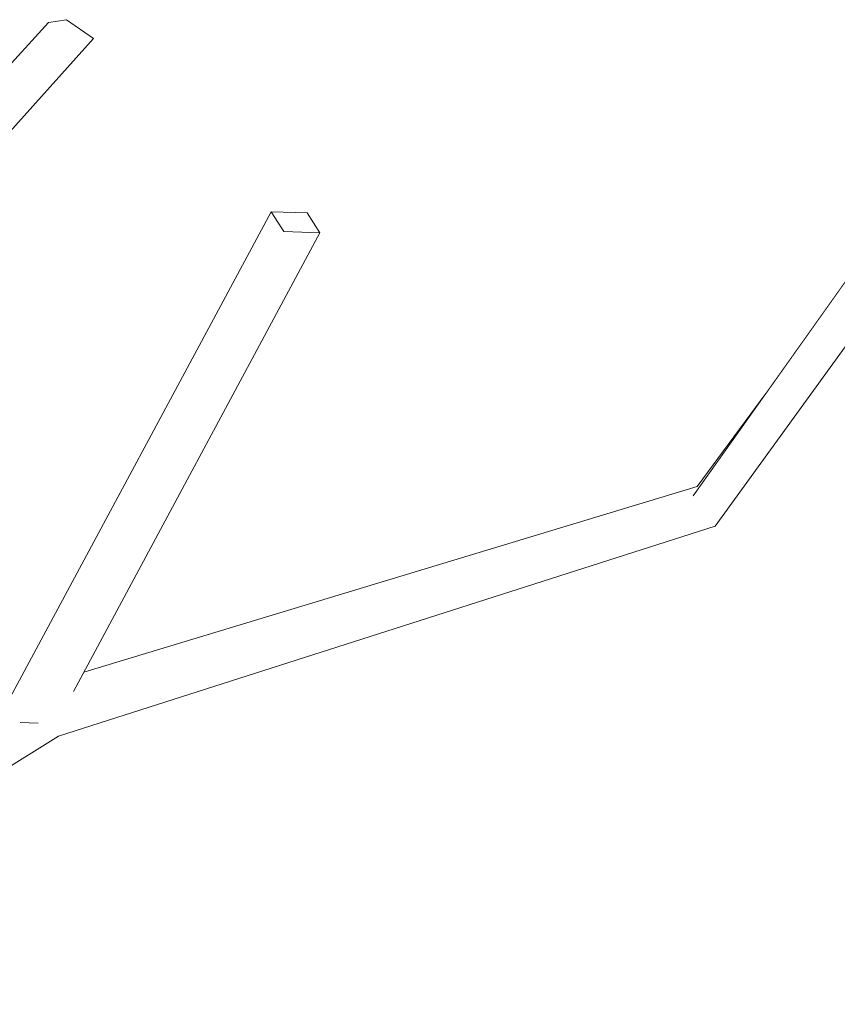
# Model space of a CAD drawing. Extents: x -289599 to -184549, y 66678 to 295474.
# Tile 439 of 656: x -261348 to -261269, y 71967 to 72063. Entities that reach past the tile are written whole.
import ezdxf

# ---------------------------------------------------------------- set-up
doc = ezdxf.new("R2010")
doc.units = 0
doc.header["$MEASUREMENT"] = 0
doc.linetypes.add('Wipeout_Contour', pattern=[1000, 0, -1000])
doc.layers.add('arch drzewa', color=8, linetype='Continuous')
doc.layers.add('arch drzewa_Nr_Pióra__4', color=8, linetype='Continuous', lineweight=9)

msp = doc.modelspace()

# ---------------------------------------------------------------- wipeouts: each hides what was drawn before it
at = {"color": 254, "linetype": 'Wipeout_Contour', "lineweight": 0, "ltscale": 1273188.219589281}
msp.add_wipeout([(-261322.648, 72042.214), (-261319.146, 72042.09), (-261320.389, 72044.027), (-261323.891, 72044.152)], dxfattribs=at).dxf.layer = 'arch drzewa'
at = {"color": 254, "linetype": 'Wipeout_Contour', "lineweight": 0, "ltscale": 954972.931421}
msp.add_wipeout([(-261348.411, 71995.411), (-261402.983, 71956.537), (-261344.628, 71992.965)], dxfattribs=at).dxf.layer = 'arch drzewa'

# ---------------------------------------------------------------- next in the draw order: wipeouts: each hides what was drawn before it
at = {"color": 254, "linetype": 'Wipeout_Contour', "lineweight": 0, "ltscale": 954810.294404}
msp.add_wipeout([(-261344.625, 71992.963), (-261280.593, 72013.458), (-261282.739, 72016.412)], dxfattribs=at).dxf.layer = 'arch drzewa'

# ---------------------------------------------------------------- next in the draw order: wipeouts: each hides what was drawn before it
at = {"color": 254, "linetype": 'Wipeout_Contour', "lineweight": 0, "ltscale": 954718.572776}
msp.add_wipeout([(-261280.593, 72013.458), (-261251.697, 72053.391), (-261255.543, 72054.709)], dxfattribs=at).dxf.layer = 'arch drzewa'
at = {"color": 254, "linetype": 'Wipeout_Contour', "lineweight": 0, "ltscale": 954870.383566}
msp.add_wipeout([(-261282.739, 72016.412), (-261348.411, 71995.411), (-261344.625, 71992.963)], dxfattribs=at).dxf.layer = 'arch drzewa'

# ---------------------------------------------------------------- next in the draw order: linework, layer by layer
at = {"layer": 'arch drzewa_Nr_Pióra__4', "linetype": 'Continuous'}
for p, q in [((-261346.599, 71994.24), (-261348.365, 71994.303)), ((-261402.983, 71956.537), (-261344.625, 71992.963))]:
    msp.add_line(p, q, dxfattribs=at)

# ---------------------------------------------------------------- next in the draw order: wipeouts: each hides what was drawn before it
at = {"color": 254, "linetype": 'Wipeout_Contour', "lineweight": 0, "ltscale": 954817.258894}
msp.add_wipeout([(-261348.411, 71995.411), (-261282.739, 72016.412), (-261282.323, 72017.317)], dxfattribs=at).dxf.layer = 'arch drzewa'

# ---------------------------------------------------------------- next in the draw order: wipeouts: each hides what was drawn before it
at = {"color": 254, "linetype": 'Wipeout_Contour', "lineweight": 0, "ltscale": 1909796.177277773}
msp.add_wipeout([(-261347.573, 71995.778), (-261348.498, 71996), (-261348.411, 71995.411), (-261282.323, 72017.317), (-261342.157, 71999.218), (-261343.156, 71997.357)], dxfattribs=at).dxf.layer = 'arch drzewa'

# ---------------------------------------------------------------- next in the draw order: wipeouts: each hides what was drawn before it
at = {"color": 254, "linetype": 'Wipeout_Contour', "lineweight": 0, "ltscale": 954738.402404}
msp.add_wipeout([(-261255.543, 72054.709), (-261282.739, 72016.412), (-261280.593, 72013.458)], dxfattribs=at).dxf.layer = 'arch drzewa'
at = {"color": 254, "linetype": 'Wipeout_Contour', "lineweight": 0, "ltscale": 1909843.061829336}
msp.add_wipeout([(-261349.608, 71996.24), (-261349.403, 71995.92), (-261348.498, 71996), (-261347.573, 71995.778), (-261322.648, 72042.214), (-261323.891, 72044.152)], dxfattribs=at).dxf.layer = 'arch drzewa'

# ---------------------------------------------------------------- next in the draw order: linework, layer by layer
at = {"layer": 'arch drzewa_Nr_Pióra__4', "linetype": 'Continuous'}
msp.add_line((-261323.891, 72044.152), (-261320.389, 72044.027), dxfattribs=at)

# ---------------------------------------------------------------- next in the draw order: wipeouts: each hides what was drawn before it
at = {"color": 254, "linetype": 'Wipeout_Contour', "lineweight": 0, "ltscale": 1273209.49595004}
msp.add_wipeout([(-261347.573, 71995.778), (-261343.156, 71997.357), (-261319.146, 72042.09), (-261322.648, 72042.214)], dxfattribs=at).dxf.layer = 'arch drzewa'
at = {"color": 254, "linetype": 'Wipeout_Contour', "lineweight": 0, "ltscale": 954753.410436}
msp.add_wipeout([(-261282.739, 72016.412), (-261275.633, 72026.417), (-261282.323, 72017.317)], dxfattribs=at).dxf.layer = 'arch drzewa'

# ---------------------------------------------------------------- next in the draw order: linework, layer by layer
at = {"layer": 'arch drzewa_Nr_Pióra__4', "linetype": 'Continuous'}
for p, q in [((-261282.739, 72016.412), (-261255.543, 72054.709)), ((-261280.593, 72013.458), (-261251.697, 72053.391)), ((-261322.648, 72042.214), (-261323.891, 72044.152)), ((-261320.389, 72044.027), (-261319.146, 72042.09)), ((-261319.146, 72042.09), (-261322.648, 72042.214)), ((-261282.323, 72017.317), (-261275.633, 72026.417)), ((-261342.157, 71999.218), (-261282.323, 72017.317)), ((-261344.625, 71992.963), (-261280.593, 72013.458))]:
    msp.add_line(p, q, dxfattribs=at)

# ---------------------------------------------------------------- next in the draw order: wipeouts: each hides what was drawn before it
at = {"color": 254, "linetype": 'Wipeout_Contour', "lineweight": 0, "ltscale": 954984.362391}
msp.add_wipeout([(-261368.796, 72030.262), (-261341.225, 72061.061), (-261343.852, 72062.886)], dxfattribs=at).dxf.layer = 'arch drzewa'

# ---------------------------------------------------------------- next in the draw order: linework, layer by layer
at = {"layer": 'arch drzewa_Nr_Pióra__4', "linetype": 'Continuous'}
msp.add_line((-261343.176, 71997.32), (-261319.146, 72042.09), dxfattribs=at)

# ---------------------------------------------------------------- next in the draw order: wipeouts: each hides what was drawn before it
at = {"color": 254, "linetype": 'Wipeout_Contour', "lineweight": 0, "ltscale": 955004.116905}
msp.add_wipeout([(-261343.852, 72062.886), (-261369.816, 72033.52), (-261368.796, 72030.262)], dxfattribs=at).dxf.layer = 'arch drzewa'

# ---------------------------------------------------------------- next in the draw order: wipeouts: each hides what was drawn before it
at = {"color": 254, "linetype": 'Wipeout_Contour', "lineweight": 0, "ltscale": 954990.813218}
msp.add_wipeout([(-261369.816, 72033.52), (-261343.852, 72062.886), (-261345.586, 72062.611)], dxfattribs=at).dxf.layer = 'arch drzewa'

# ---------------------------------------------------------------- next in the draw order: linework, layer by layer
at = {"layer": 'arch drzewa_Nr_Pióra__4', "linetype": 'Continuous'}
msp.add_line((-261341.225, 72061.061), (-261343.852, 72062.886), dxfattribs=at)

# ---------------------------------------------------------------- next in the draw order: wipeouts: each hides what was drawn before it
at = {"color": 254, "linetype": 'Wipeout_Contour', "lineweight": 0, "ltscale": 955009.705852}
msp.add_wipeout([(-261345.586, 72062.611), (-261371.959, 72033.854), (-261369.816, 72033.52)], dxfattribs=at).dxf.layer = 'arch drzewa'

# ---------------------------------------------------------------- next in the draw order: linework, layer by layer
at = {"layer": 'arch drzewa_Nr_Pióra__4', "linetype": 'Continuous'}
for p, q in [((-261371.959, 72033.854), (-261345.586, 72062.611)), ((-261343.852, 72062.886), (-261345.586, 72062.611)), ((-261368.796, 72030.262), (-261341.225, 72061.061)), ((-261349.608, 71996.24), (-261323.891, 72044.152))]:
    msp.add_line(p, q, dxfattribs=at)

doc.saveas('drawing.dxf')
